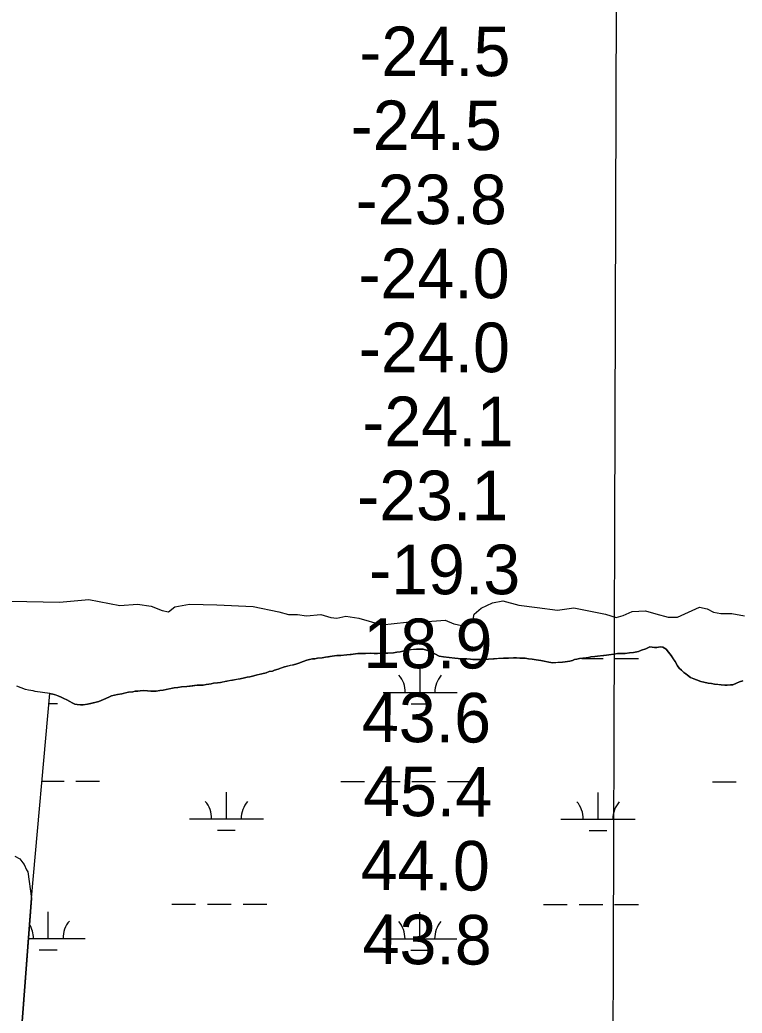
# Model space of a CAD drawing. Extents: x 3148686 to 3186545, y 916144 to 941516.
# Drawn here: x 3165206 to 3166181, y 931700 to 933042 of the extents above; entities that cross this region are included whole.
import ezdxf

# ---------------------------------------------------------------- set-up
doc = ezdxf.new("R2010")
doc.units = 0
for name, color, linetype in [('V-GRID-MAJR', 7, 'Continuous'), ('V-RIVR-EDGE', 7, 'Continuous'), ('V-RIVR-RANG', 7, 'Continuous'), ('V-SITE-VEGE', 7, 'Continuous'), ('V-WETL-SWMP', 7, 'Continuous')]:
    doc.layers.add(name, color=color, linetype=linetype)

msp = doc.modelspace()

# ---------------------------------------------------------------- linework, layer by layer
at = {"layer": 'V-GRID-MAJR'}
msp.add_spline([(3165974.455, 921512.905), (3165993.845, 927572.545), (3166013.245, 933635.5530000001), (3166032.646, 939698.611), (3166032.657, 939701.931)], degree=3, dxfattribs=at)
at = {"layer": 'V-RIVR-EDGE'}
msp.add_lwpolyline([(3165192.8181606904, 932256.4463192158), (3165259.2081543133, 932255.0639280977), (3165298.808597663, 932258.3161338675), (3165340.513062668, 932250.2945303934), (3165364.5774319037, 932252.0623677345), (3165383.1492667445, 932249.5799894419), (3165397.7536017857, 932243.7572953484), (3165406.276625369, 932241.9088787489), (3165414.820735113, 932248.5880041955), (3165434.6258517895, 932252.1937150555), (3165471.4747564, 932251.1889274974), (3165520.807406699, 932248.9350434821), (3165555.2048091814, 932241.8451790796), (3165568.5961954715, 932238.1573828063), (3165580.473843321, 932238.1280127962), (3165592.652280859, 932236.5751143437), (3165612.148323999, 932238.3542478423), (3165625.538957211, 932234.361896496), (3165633.758931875, 932233.1233431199), (3165645.9479124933, 932235.8342156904), (3165663.3015270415, 932233.3548497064), (3165694.344305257, 932224.4459387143), (3165727.5490920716, 932227.7139591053), (3165750.088426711, 932228.5718966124), (3165779.9400954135, 932230.62998056), (3165791.5011389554, 932225.7284824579), (3165802.459850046, 932223.5694861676), (3165811.600267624, 932225.069669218), (3165817.3988632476, 932229.9282419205), (3165819.2480329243, 932238.7558205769), (3165828.4042651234, 932246.6516601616), (3165843.9554007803, 932254.227130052), (3165857.9717118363, 932256.9334841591), (3165879.275505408, 932250.789667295), (3165904.2414906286, 932247.6823642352), (3165931.6424102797, 932243.9599264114), (3165953.5786593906, 932247.2558106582), (3165996.500591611, 932238.9266398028), (3166010.8026308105, 932234.0183640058), (3166020.555170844, 932236.7352611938), (3166032.7509291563, 932242.1871294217), (3166050.7219376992, 932243.0563630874), (3166064.417879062, 932239.3678137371), (3166081.157111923, 932234.7580683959), (3166093.9484249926, 932234.7264391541), (3166123.523402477, 932248.0538138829), (3166133.873003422, 932245.8963237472), (3166142.38924931, 932241.3069114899), (3166152.1312462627, 932239.7600376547), (3166167.054444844, 932239.7231368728), (3166184.4065532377, 932236.6346607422)], dxfattribs=at)
at = {"layer": 'V-SITE-VEGE'}
for points in [[(3166073.959000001, 932194.3479999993), (3166070.355000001, 932194.7289999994), (3166065.755000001, 932193.9019999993), (3166062.753000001, 932193.6849999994), (3166059.748000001, 932194.2659999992), (3166056.345000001, 932194.4489999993), (3166050.954000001, 932192.0139999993), (3166045.158000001, 932189.9799999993), (3166040.968000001, 932188.1529999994), (3166034.369000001, 932186.9139999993), (3166028.768000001, 932186.2809999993), (3166022.968000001, 932185.4479999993), (3166012.761000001, 932185.3879999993), (3166007.961000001, 932184.7599999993), (3166001.1610000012, 932183.7189999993), (3165997.761000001, 932183.0989999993), (3165985.756000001, 932181.8289999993), (3165982.158000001, 932181.6079999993), (3165976.757000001, 932180.9769999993), (3165973.3570000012, 932180.3539999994), (3165970.3570000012, 932179.9389999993), (3165965.958000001, 932179.1109999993), (3165961.557000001, 932178.6849999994), (3165957.959000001, 932177.8639999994), (3165954.760000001, 932177.4419999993), (3165951.962000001, 932176.2279999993), (3165948.564000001, 932175.4079999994), (3165945.165000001, 932174.9889999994), (3165941.966000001, 932174.3679999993), (3165938.566000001, 932173.9479999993), (3165925.559000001, 932173.0739999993), (3165920.150000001, 932173.6409999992), (3165909.331000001, 932175.9819999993), (3165902.919000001, 932177.1469999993), (3165897.311000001, 932177.7149999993), (3165892.701000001, 932178.4869999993), (3165888.093000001, 932179.0599999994), (3165880.886000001, 932179.4179999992), (3165876.483000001, 932179.5949999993), (3165872.078000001, 932179.5699999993), (3165858.872000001, 932179.0929999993), (3165831.8570000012, 932177.5319999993), (3165822.250000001, 932177.4789999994), (3165817.443000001, 932177.6509999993), (3165814.238000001, 932178.0319999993), (3165809.434000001, 932178.2039999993), (3165805.229000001, 932178.5809999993), (3165797.420000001, 932178.9369999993), (3165793.015000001, 932179.3119999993), (3165785.603000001, 932180.2679999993), (3165777.591000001, 932181.0239999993), (3165771.9820000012, 932181.7899999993), (3165765.959000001, 932184.9599999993), (3165763.347000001, 932186.5459999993), (3165760.136000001, 932188.3269999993), (3165754.920000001, 932190.0989999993), (3165750.109000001, 932191.2719999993), (3165745.503000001, 932191.6449999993), (3165741.100000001, 932191.6199999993), (3165729.299000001, 932190.1499999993), (3165722.899000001, 932188.9129999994), (3165719.3030000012, 932187.8909999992), (3165714.904000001, 932187.2639999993), (3165710.306000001, 932186.4389999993), (3165702.702000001, 932185.9929999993), (3165697.097000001, 932185.9619999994), (3165688.692000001, 932185.7119999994), (3165683.887000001, 932185.6829999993), (3165678.681000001, 932185.8549999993), (3165672.279000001, 932185.6179999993), (3165665.273000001, 932185.5769999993), (3165662.268000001, 932185.7589999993), (3165655.870000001, 932184.5199999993), (3165647.066000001, 932183.8689999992), (3165638.866000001, 932183.0189999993), (3165633.662000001, 932182.9919999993), (3165630.662000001, 932182.5739999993), (3165627.4650000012, 932181.9539999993), (3165618.263000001, 932180.4999999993), (3165613.864000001, 932179.8729999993), (3165607.462000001, 932179.2359999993), (3165604.062000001, 932178.4169999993), (3165600.861000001, 932178.1979999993), (3165596.861000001, 932177.5729999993), (3165593.064000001, 932176.5509999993), (3165588.270000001, 932174.7219999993), (3165582.478000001, 932172.6869999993), (3165579.484000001, 932171.6689999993), (3165575.2860000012, 932170.4419999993), (3165563.092000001, 932167.7689999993), (3165554.302000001, 932164.5149999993), (3165549.706000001, 932163.0899999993), (3165546.9110000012, 932161.8709999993), (3165542.110000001, 932161.2419999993), (3165538.117000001, 932159.6179999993), (3165524.725000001, 932156.3379999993), (3165519.9280000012, 932154.9079999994), (3165516.131000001, 932154.0869999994), (3165512.533000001, 932153.4639999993), (3165509.133000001, 932152.6449999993), (3165503.137000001, 932151.4119999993)], [(3166182.114000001, 932148.5389999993), (3166177.719000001, 932147.1109999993), (3166173.326000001, 932145.2839999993), (3166168.532000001, 932143.4559999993), (3166165.132000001, 932143.0359999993), (3166160.930000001, 932142.8099999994), (3166152.920000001, 932143.3629999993), (3166143.907000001, 932144.3119999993), (3166139.700000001, 932144.8889999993), (3166135.293000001, 932145.6629999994), (3166129.479000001, 932147.0309999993), (3166125.473000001, 932147.8099999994), (3166119.454000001, 932149.9759999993), (3166115.843000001, 932151.1559999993), (3166111.229000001, 932153.3309999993), (3166107.409000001, 932156.1099999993), (3166104.995000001, 932158.0989999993), (3166102.181000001, 932160.0829999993), (3166098.961000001, 932162.8689999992), (3166096.143000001, 932165.8549999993), (3166093.923000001, 932168.8449999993), (3166090.489000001, 932174.6279999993), (3166085.037000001, 932182.8039999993), (3166081.605000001, 932187.5879999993), (3166078.379000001, 932191.3729999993), (3166073.959000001, 932194.3479999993)], [(3165503.137000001, 932151.4119999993), (3165492.938000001, 932149.7489999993), (3165485.141000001, 932148.1019999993), (3165476.343000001, 932146.4499999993), (3165472.343000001, 932145.8249999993), (3165466.940000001, 932145.3949999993), (3165463.743000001, 932144.5759999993), (3165457.143000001, 932143.7359999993), (3165452.942000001, 932142.9109999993), (3165448.3400000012, 932142.6859999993), (3165445.137000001, 932142.6649999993), (3165431.137000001, 932140.7849999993), (3165423.734000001, 932140.3409999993), (3165418.735000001, 932139.7119999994), (3165413.932000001, 932139.2839999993), (3165399.338000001, 932136.1949999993), (3165394.539000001, 932135.3659999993), (3165389.538000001, 932134.7369999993), (3165386.333000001, 932134.7189999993), (3165382.331000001, 932134.8969999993), (3165378.127000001, 932135.2719999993), (3165372.5190000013, 932135.4399999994), (3165368.118000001, 932135.2139999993), (3165365.118000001, 932134.7969999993), (3165361.317000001, 932134.5729999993), (3165358.118000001, 932133.9549999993), (3165352.517000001, 932133.1209999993), (3165343.321000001, 932131.2679999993), (3165337.521000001, 932130.2339999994), (3165329.325000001, 932128.1839999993), (3165325.733000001, 932126.7619999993), (3165318.745000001, 932123.5179999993), (3165312.155000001, 932120.8779999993), (3165308.556000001, 932119.8559999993), (3165296.960000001, 932117.1879999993), (3165291.163000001, 932116.3519999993), (3165287.361000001, 932116.1309999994), (3165283.157000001, 932116.5079999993), (3165279.950000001, 932117.2879999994), (3165276.335000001, 932118.8689999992), (3165272.923000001, 932120.6509999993), (3165268.907000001, 932123.0309999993), (3165265.094000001, 932124.8089999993), (3165261.278000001, 932126.7889999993), (3165258.270000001, 932127.9709999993), (3165252.054000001, 932130.1369999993), (3165246.039000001, 932131.5059999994), (3165226.405000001, 932134.3929999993), (3165223.398000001, 932134.9769999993), (3165217.389000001, 932135.9409999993), (3165213.179000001, 932137.1189999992), (3165207.162000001, 932139.0849999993), (3165201.345000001, 932141.2539999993)], [(3165198.927000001, 931911.5689999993), (3165205.726000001, 931907.9539999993), (3165209.406000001, 931902.7639999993), (3165211.504000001, 931900.6919999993), (3165214.676000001, 931893.4089999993), (3165216.255000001, 931890.8099999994), (3165221.305000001, 931854.7919999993), (3165207.854000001, 931676.2759999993), (3165238.285000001, 931215.7729999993), (3165219.417000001, 930548.5839999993), (3165221.711000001, 930534.7149999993), (3165227.603000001, 930524.6919999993), (3165235.486000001, 930518.2999999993), (3165247.755000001, 930518.5699999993), (3165366.945000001, 930606.3679999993), (3165368.571000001, 930533.7559999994), (3165374.987000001, 930398.6069999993), (3165425.980000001, 930391.9769999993), (3165624.075000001, 930387.3879999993)]]:
    msp.add_lwpolyline(points, dxfattribs=at)
at = {"layer": 'V-WETL-SWMP'}
for p, q in [((3165964.478371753, 932178.9924142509), (3165993.2346706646, 932178.9621136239)), ((3166009.2346452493, 932178.9452543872), (3166041.2345944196, 932178.911535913)), ((3165746.12231874, 932132.7926378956), (3165746.1601132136, 932168.7924887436)), ((3165696.1223981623, 932132.8453230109), (3165796.1222393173, 932132.7399527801)), ((3165244.8333209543, 932117.8898949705), (3165256.1988967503, 932117.877919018)), ((3165734.10613762, 932117.3743462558), (3165758.106099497, 932117.3490574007)), ((3165235.4741409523, 932013.2600745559), (3165265.24502627, 932013.2287048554)), ((3165281.245000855, 932013.2118456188), (3165313.244950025, 932013.1781271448)), ((3165639.152432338, 932012.8347171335), (3165671.152381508, 932012.8009986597)), ((3165687.1523560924, 932012.7841394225), (3165719.1523052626, 932012.750420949)), ((3165735.1522798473, 932012.7335617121), (3165767.152229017, 932012.6998432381)), ((3165783.152203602, 932012.6829840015), (3165815.1521527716, 932012.6492655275)), ((3166141.059635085, 932012.305855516), (3166173.059584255, 932012.272137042)), ((3165484.5074065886, 931962.2558213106), (3165484.5452010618, 931998.2556721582)), ((3165986.414609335, 931961.7269596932), (3165986.4524038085, 931997.7268105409)), ((3165434.5074860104, 931962.3085064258), (3165534.507327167, 931962.2031361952)), ((3165936.4146887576, 931961.7796448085), (3166036.414529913, 931961.6742745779)), ((3165472.491225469, 931946.8375296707), (3165496.4911873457, 931946.8122408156)), ((3165974.398428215, 931946.3086680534), (3165998.3983900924, 931946.2833791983)), ((3165410.9783373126, 931846.9016497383), (3165442.978286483, 931846.8679312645)), ((3165458.9782610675, 931846.8510720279), (3165490.9782102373, 931846.8173535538)), ((3165506.978184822, 931846.8004943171), (3165538.9781339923, 931846.7667758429)), ((3165912.8855400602, 931846.372788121), (3165944.8854892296, 931846.3390696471)), ((3165960.8854638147, 931846.3222104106), (3165992.8854129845, 931846.2884919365)), ((3166008.885387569, 931846.2716326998), (3166040.885336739, 931846.2379142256)), ((3165243.8658583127, 931800.6478778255), (3165243.9036527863, 931836.6477286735)), ((3165745.773061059, 931800.1190162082), (3165745.8108555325, 931836.1188670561)), ((3165217.221839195, 931800.6759527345), (3165293.86577889, 931800.5951927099)), ((3165695.773140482, 931800.1717013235), (3165795.772981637, 931800.0663310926)), ((3165231.849677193, 931785.2295861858), (3165255.8496390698, 931785.2042973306)), ((3165733.7568799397, 931784.7007245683), (3165757.7568418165, 931784.6754357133))]:
    msp.add_line(p, q, dxfattribs=at)
for points in [[(3165719.3030000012, 932187.8909999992), (3165722.900000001, 932188.9129999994), (3165729.299000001, 932190.1509999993), (3165733.899000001, 932190.7779999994), (3165741.100000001, 932191.6199999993), (3165745.503000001, 932191.6459999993), (3165750.109000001, 932191.2719999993), (3165754.920000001, 932190.0989999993), (3165760.135000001, 932188.3279999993), (3165763.348000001, 932186.5449999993), (3165765.959000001, 932184.9589999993), (3165771.9820000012, 932181.7909999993), (3165777.591000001, 932181.0229999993), (3165785.602000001, 932180.2679999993), (3165793.014000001, 932179.3109999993), (3165797.420000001, 932178.9359999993), (3165805.228000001, 932178.5809999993), (3165809.434000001, 932178.2049999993), (3165814.239000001, 932178.0319999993), (3165817.444000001, 932177.6509999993), (3165822.2490000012, 932177.4779999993), (3165825.251000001, 932177.4959999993), (3165828.454000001, 932177.5139999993), (3165831.8570000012, 932177.5339999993), (3165838.660000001, 932177.9739999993), (3165846.263000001, 932178.4179999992), (3165850.265000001, 932178.6409999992), (3165858.870000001, 932179.0919999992), (3165865.674000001, 932179.3309999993), (3165872.078000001, 932179.5689999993), (3165876.4820000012, 932179.5939999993), (3165880.886000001, 932179.4189999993), (3165888.094000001, 932179.0609999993), (3165892.701000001, 932178.4869999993), (3165897.310000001, 932177.7129999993), (3165902.918000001, 932177.1449999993), (3165905.923000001, 932176.5619999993), (3165909.330000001, 932175.9809999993), (3165915.743000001, 932174.6169999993), (3165920.152000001, 932173.6419999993), (3165925.560000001, 932173.0729999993), (3165929.562000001, 932173.2959999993), (3165935.164000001, 932173.7289999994), (3165938.566000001, 932173.9489999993), (3165941.966000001, 932174.3689999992), (3165945.165000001, 932174.9879999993), (3165948.565000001, 932175.4079999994), (3165951.963000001, 932176.2279999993), (3165954.759000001, 932177.4449999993), (3165957.959000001, 932177.8639999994), (3165961.557000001, 932178.6859999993), (3165965.958000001, 932179.1119999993), (3165970.3570000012, 932179.9379999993), (3165973.3570000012, 932180.3549999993), (3165976.757000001, 932180.9759999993), (3165982.157000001, 932181.6069999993), (3165985.759000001, 932181.8279999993), (3165989.360000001, 932182.2499999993), (3165994.361000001, 932182.6789999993), (3165997.762000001, 932183.0989999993), (3166001.1610000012, 932183.7189999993), (3166007.960000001, 932184.7589999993), (3166012.761000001, 932185.3879999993), (3166017.565000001, 932185.4159999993), (3166022.969000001, 932185.4469999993), (3166028.7690000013, 932186.2809999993), (3166034.370000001, 932186.9139999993), (3166040.968000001, 932188.1529999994), (3166045.1610000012, 932189.9789999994), (3166050.954000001, 932192.0139999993), (3166056.344000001, 932194.4479999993), (3166059.748000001, 932194.2669999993), (3166062.754000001, 932193.6839999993), (3166065.755000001, 932193.9019999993), (3166070.354000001, 932194.7289999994), (3166073.960000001, 932194.3489999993), (3166078.380000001, 932191.3729999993), (3166081.605000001, 932187.5879999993), (3166085.0360000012, 932182.8039999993), (3166088.065000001, 932178.2179999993), (3166090.487000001, 932174.6289999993), (3166093.924000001, 932168.8439999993), (3166096.143000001, 932165.8539999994), (3166098.962000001, 932162.8679999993), (3166102.181000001, 932160.0839999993), (3166104.995000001, 932158.0989999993), (3166107.409000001, 932156.1109999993), (3166111.228000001, 932153.3309999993), (3166115.844000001, 932151.1559999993), (3166119.454000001, 932149.9759999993), (3166125.472000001, 932147.8089999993), (3166129.479000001, 932147.0319999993), (3166135.292000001, 932145.6639999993), (3166139.700000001, 932144.8889999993), (3166143.907000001, 932144.3129999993), (3166149.515000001, 932143.7449999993), (3166152.920000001, 932143.3639999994), (3166157.726000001, 932142.9919999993), (3166160.930000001, 932142.8099999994), (3166165.132000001, 932143.0349999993), (3166168.532000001, 932143.4549999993)], [(3165283.156000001, 932116.5069999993), (3165287.361000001, 932116.1309999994), (3165291.163000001, 932116.3529999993), (3165296.963000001, 932117.1879999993), (3165301.561000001, 932118.2149999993), (3165305.159000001, 932119.0359999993), (3165308.557000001, 932119.8569999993), (3165312.154000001, 932120.8789999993), (3165315.549000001, 932122.2989999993), (3165318.745000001, 932123.5189999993), (3165321.739000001, 932124.9369999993), (3165325.7320000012, 932126.7619999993), (3165329.326000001, 932128.1839999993), (3165333.524000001, 932129.2089999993), (3165337.521000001, 932130.2329999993), (3165343.320000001, 932131.2679999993), (3165348.118000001, 932132.2959999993), (3165352.517000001, 932133.1219999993), (3165358.117000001, 932133.9549999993), (3165361.316000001, 932134.5739999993), (3165365.118000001, 932134.7969999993), (3165368.118000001, 932135.2139999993), (3165372.520000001, 932135.4399999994), (3165378.126000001, 932135.2719999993), (3165382.331000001, 932134.8959999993), (3165386.336000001, 932134.7189999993), (3165389.538000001, 932134.7379999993), (3165394.539000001, 932135.3669999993), (3165399.338000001, 932136.1959999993), (3165403.136000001, 932137.0189999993), (3165407.335000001, 932137.8439999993), (3165413.932000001, 932139.2829999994), (3165418.734000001, 932139.7109999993), (3165423.734000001, 932140.3409999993), (3165431.138000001, 932140.7839999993), (3165435.538000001, 932141.4099999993), (3165439.338000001, 932141.8319999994), (3165445.138000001, 932142.6659999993), (3165448.341000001, 932142.6849999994), (3165452.943000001, 932142.9119999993), (3165457.142000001, 932143.7369999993), (3165460.743000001, 932144.1579999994), (3165463.743000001, 932144.5759999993), (3165466.941000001, 932145.3949999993), (3165472.343000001, 932145.8259999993), (3165476.342000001, 932146.4499999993), (3165479.942000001, 932147.0719999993), (3165485.140000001, 932148.1019999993), (3165488.938000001, 932148.9249999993), (3165492.937000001, 932149.7489999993), (3165498.936000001, 932150.7849999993), (3165503.136000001, 932151.4089999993), (3165509.134000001, 932152.6449999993), (3165512.532000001, 932153.4649999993), (3165516.131000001, 932154.0869999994), (3165519.929000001, 932154.9089999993), (3165524.725000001, 932156.3379999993), (3165527.923000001, 932157.1579999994), (3165532.521000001, 932158.1849999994), (3165538.117000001, 932159.6189999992), (3165542.111000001, 932161.2429999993), (3165546.9110000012, 932161.8709999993), (3165549.707000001, 932163.0889999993), (3165554.302000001, 932164.5159999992), (3165559.096000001, 932166.3459999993), (3165563.091000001, 932167.7699999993), (3165566.689000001, 932168.5919999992), (3165571.287000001, 932169.6189999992), (3165575.285000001, 932170.4429999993), (3165579.4820000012, 932171.6679999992), (3165582.478000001, 932172.6859999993), (3165588.271000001, 932174.7219999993), (3165593.065000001, 932176.5509999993), (3165596.862000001, 932177.5739999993), (3165600.862000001, 932178.1969999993), (3165604.063000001, 932178.4159999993), (3165607.461000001, 932179.2359999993), (3165613.863000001, 932179.8739999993), (3165618.263000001, 932180.4999999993), (3165622.462000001, 932181.1249999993), (3165627.462000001, 932181.9539999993), (3165630.6610000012, 932182.5729999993), (3165633.6610000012, 932182.9909999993), (3165638.865000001, 932183.0209999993), (3165642.866000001, 932183.4449999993), (3165647.067000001, 932183.8689999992), (3165652.869000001, 932184.3029999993), (3165655.870000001, 932184.5209999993), (3165659.070000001, 932185.1399999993), (3165662.2690000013, 932185.7589999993), (3165665.272000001, 932185.5759999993), (3165668.675000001, 932185.5959999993), (3165672.278000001, 932185.6169999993), (3165678.682000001, 932185.8539999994), (3165683.887000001, 932185.6839999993), (3165688.691000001, 932185.7119999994), (3165697.096000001, 932185.9609999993), (3165702.701000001, 932185.9929999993), (3165710.304000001, 932186.4379999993), (3165714.903000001, 932187.2649999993), (3165719.3030000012, 932187.8909999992)], [(3166168.532000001, 932143.4549999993), (3166173.326000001, 932145.2839999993), (3166177.719000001, 932147.1109999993), (3166182.114000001, 932148.5379999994)], [(3165374.987000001, 930398.6059999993), (3165368.571000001, 930533.7559999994), (3165366.944000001, 930606.3689999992), (3165247.756000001, 930518.5709999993), (3165235.486000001, 930518.2989999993), (3165227.603000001, 930524.6909999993), (3165221.711000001, 930534.7149999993), (3165219.418000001, 930548.5829999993), (3165238.285000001, 931215.7729999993), (3165207.855000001, 931676.2769999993), (3165221.305000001, 931854.7929999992), (3165246.038000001, 932131.5049999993), (3165252.051000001, 932130.1379999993), (3165255.059000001, 932129.1549999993), (3165258.2690000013, 932127.9719999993), (3165261.278000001, 932126.7889999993), (3165265.093000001, 932124.8089999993), (3165268.906000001, 932123.0299999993), (3165272.923000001, 932120.6509999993), (3165276.336000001, 932118.8699999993), (3165279.949000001, 932117.2889999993), (3165283.156000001, 932116.5069999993)]]:
    msp.add_lwpolyline(points, dxfattribs=at)
for centre, radius, start, end in [((3165690.879968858, 932133.3256487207), 35.24628790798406, 359.16780918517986, 40.7114675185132), ((3165801.3656655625, 932133.2092295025), 35.24628790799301, 139.16780223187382, 180.71146056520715), ((3165429.2650567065, 931962.7888321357), 35.24628790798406, 359.16780918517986, 40.7114675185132), ((3165539.750753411, 931962.6724129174), 35.24628790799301, 139.16780223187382, 180.71146056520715), ((3165931.1722594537, 931962.2599705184), 35.24628790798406, 359.16780918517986, 40.7114675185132), ((3166041.657956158, 931962.1435513), 35.24628790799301, 139.16780223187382, 180.71146056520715), ((3165188.6235084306, 931801.1808886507), 35.24628790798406, 359.16780918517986, 31.578777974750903), ((3165299.1092051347, 931801.0644694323), 35.24628790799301, 139.16780223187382, 180.71146056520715), ((3165690.5307111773, 931800.6520270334), 35.24628790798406, 359.16780918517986, 40.7114675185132), ((3165801.016407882, 931800.535607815), 35.24628790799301, 139.16780223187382, 180.71146056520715)]:
    msp.add_arc(centre, radius, start, end, dxfattribs=at)

# ---------------------------------------------------------------- texts
at = {"layer": 'V-RIVR-RANG'}
for s, p in [('-24.5', (3165663.9347737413, 932965.6055410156)), ('-24.5', (3165652.2981588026, 932865.6672262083)), ('-23.8', (3165659.11942884, 932765.6165852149)), ('-24.0', (3165662.784070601, 932665.6122802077)), ('-24.0', (3165663.2783330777, 932565.6079759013)), ('-24.1', (3165667.9920989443, 932465.6620736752)), ('-23.1', (3165661.103847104, 932365.6792704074)), ('-19.3', (3165677.1641665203, 932265.6070840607))]:
    msp.add_text(s, height=67, dxfattribs=at).set_placement(p)
for s, p in [('18.9', (3165669.2999627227, 932166.1456290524)), ('43.6', (3165667.421308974, 932066.1552383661)), ('45.4', (3165668.9717383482, 931966.1451941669)), ('44.0', (3165665.7732064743, 931866.1619779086)), ('43.8', (3165668.378738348, 931766.146194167))]:
    msp.add_text(s, height=67.00000000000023, rotation=359.6883257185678, dxfattribs=at).set_placement(p)

doc.saveas('drawing.dxf')
